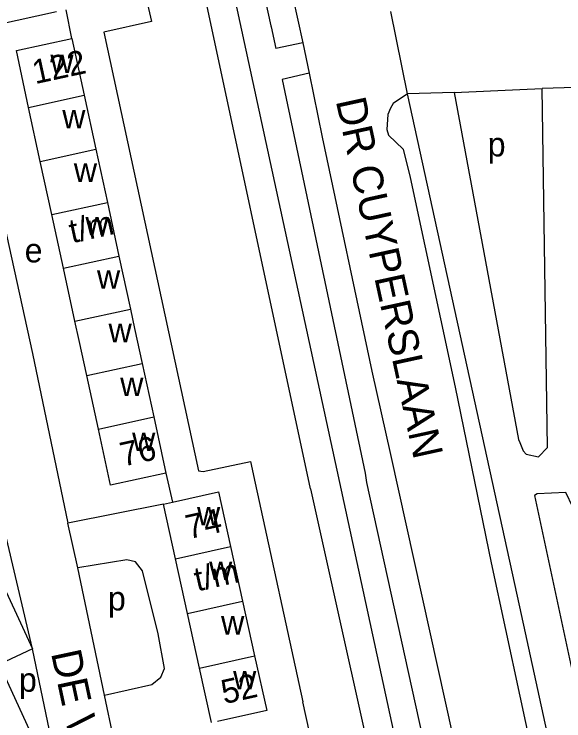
# Model space of a CAD drawing. Extents: x 159294 to 161936, y 384538 to 386517.
# Drawn here: x 160615.8 to 160707.3, y 386035.1 to 386152.7 of the extents above; entities that cross this region are included whole.
import ezdxf

# ---------------------------------------------------------------- set-up
doc = ezdxf.new("R2010")
doc.units = 0
for name, color, linetype in [('BLT_Basislijn', 7, 'Continuous'), ('BLT_Bebouwing', 7, 'Continuous'), ('BLT_Centroide', 7, 'Continuous'), ('BLT_Huisnummer_reeks', 7, 'Continuous'), ('BLT_Onderverdeling_panden', 7, 'Continuous'), ('BLT_Straatnaam', 7, 'Continuous'), ('BLT_Vlakafsluiter', 7, 'Continuous')]:
    doc.layers.add(name, color=color, linetype=linetype)

msp = doc.modelspace()

# ---------------------------------------------------------------- linework, layer by layer
at = {"layer": 'BLT_Basislijn'}
for p, q in [((160641.91, 386248.95), (160663.88, 386147.89)), ((160625.46, 386148.59), (160624.5, 386153.37)), ((160622.9, 386153.02), (160607.14, 386149.59)), ((160658.6, 386150.55), (160659.37, 386146.92)), ((160663.88, 386147.89), (160659.37, 386146.92)), ((160663.88, 386147.89), (160664.92, 386142.84)), ((160664.92, 386142.84), (160660.45, 386141.8)), ((160660.45, 386141.8), (160674.27, 386076.3)), ((160700, 386140.11), (160703.72, 386140.28)), ((160709.22, 386140.47), (160703.72, 386140.28)), ((160689.06, 386139.6), (160700, 386140.11)), ((160678.5, 386079.41), (160700, 385981.81)), ((160641.08, 386076.29), (160642.19, 386071.46)), ((160640.68, 386071.13), (160624.79, 386067.94)), ((160626.41, 386060.5), (160624.79, 386067.94)), ((160630.88, 386039.34), (160626.41, 386060.5)), ((160613.71, 386043.66), (160618.34, 386033.62)), ((160632.63, 386031.06), (160630.88, 386039.34))]:
    msp.add_line(p, q, dxfattribs=at)
for points in [[(160594.91, 386366.53), (160602.34, 386353.81), (160607.44, 386343.3), (160613.01, 386329.93), (160618.11, 386314), (160650.05, 386166.67), (160700, 385936.22)], [(160622.54, 386314.43), (160655.04, 386166.67), (160658.55, 386150.69), (160658.6, 386150.55)], [(160628.02, 386197.57), (160638.69, 386151.42), (160630.79, 386149.64)], [(160665.18, 386073.67), (160645.24, 386166.67), (160639.11, 386194.78)], [(160607.14, 386149.59), (160618.9, 386096.17), (160624.79, 386067.94)], [(160630.79, 386149.64), (160646.52, 386076.65), (160647.31, 386076.54), (160655.17, 386078.2)], [(160664.92, 386142.84), (160667.13, 386132.16), (160675.37, 386093.24), (160678.5, 386079.41)], [(160700, 386081.4), (160700.57, 386080), (160701.07, 386079.45), (160703.14, 386078.97), (160704.62, 386080.55), (160703.72, 386140.28)], [(160681.32, 386139.42), (160678.94, 386137.78), (160678.49, 386137.01), (160678.02, 386135.95), (160677.89, 386133.45), (160678.17, 386132.54), (160680.59, 386130.17), (160681.75, 386125.46), (160689.27, 386090.58), (160695.22, 386061.33), (160700, 386039.15)], [(160689.06, 386139.6), (160681.32, 386139.42)], [(160700, 386054.05), (160681.32, 386139.42)], [(160689.06, 386139.6), (160699.8, 386081.9), (160700, 386081.4)], [(160655.17, 386078.2), (160655.96, 386074.59)], [(160674.27, 386076.3), (160674.46, 386074.75), (160700, 385958.71)], [(160655.96, 386074.59), (160663.89, 386038.2)], [(160665.18, 386073.67), (160678.62, 386013.03), (160678.84, 386011.01), (160692.12, 385950.12)], [(160708.82, 386070.6), (160707.66, 386073.04), (160702.92, 386072.82), (160702.44, 386072.54), (160711.11, 386032.17)], [(160618.87, 386047.05), (160614.13, 386067.35), (160612.64, 386068.8), (160609.73, 386069.07), (160603.36, 386066.03)], [(160630.88, 386039.34), (160638.73, 386041.13), (160640.24, 386042.35), (160640.88, 386043.78), (160639.8, 386049.55), (160637.22, 386060.03), (160636.02, 386061.51), (160634.58, 386061.87), (160626.41, 386060.5)], [(160724.75, 385916.3), (160729.82, 385917.26), (160700, 386054.05)], [(160622.14, 386025.44), (160622.82, 386027.06), (160622.57, 386029.45), (160618.87, 386047.05)], [(160700, 386039.15), (160720.02, 385946.17), (160720.5, 385943.08), (160719.17, 385940.25), (160719.41, 385938.04), (160724, 385917.35), (160724.75, 385916.3)], [(160659.43, 386012.58), (160655.57, 386031.22), (160664.99, 386033.19), (160663.89, 386038.2)]]:
    msp.add_lwpolyline(points, dxfattribs=at)
at = {"layer": 'BLT_Bebouwing'}
for p, q in [((160627.5, 386139.15), (160629.44, 386130.17)), ((160629.44, 386130.17), (160631.35, 386121.33)), ((160622.11, 386119.32), (160620.19, 386128.16)), ((160631.35, 386121.33), (160633.28, 386112.4)), ((160624.05, 386110.39), (160622.11, 386119.32)), ((160633.28, 386112.4), (160635.19, 386103.58)), ((160625.96, 386101.56), (160624.05, 386110.39)), ((160635.19, 386103.58), (160635.88, 386100.37)), ((160626.65, 386098.37), (160625.96, 386101.56)), ((160635.88, 386100.37), (160637.14, 386094.55)), ((160627.92, 386092.54), (160626.65, 386098.37)), ((160637.14, 386094.55), (160639.06, 386085.63)), ((160629.85, 386083.62), (160627.92, 386092.54)), ((160642.19, 386071.46), (160649.86, 386073.15)), ((160649.86, 386073.15), (160651.86, 386064.06)), ((160640.68, 386071.13), (160642.19, 386071.46)), ((160642.69, 386062.04), (160640.68, 386071.13)), ((160651.86, 386064.06), (160653.87, 386054.97)), ((160644.69, 386052.94), (160642.69, 386062.04)), ((160653.87, 386054.97), (160655.87, 386045.87)), ((160646.69, 386043.85), (160644.69, 386052.94)), ((160648.7, 386034.76), (160646.69, 386043.85))]:
    msp.add_line(p, q, dxfattribs=at)
for points in [[(160618.25, 386137.13), (160616.21, 386146.6), (160625.46, 386148.59)], [(160625.46, 386148.59), (160627.5, 386139.15)], [(160620.19, 386128.16), (160618.25, 386137.13)], [(160639.06, 386085.63), (160641.08, 386076.29)], [(160641.08, 386076.29), (160631.88, 386074.26), (160629.85, 386083.62)], [(160606.93, 386058.27), (160612.45, 386060.85), (160618.87, 386047.05)], [(160618.87, 386047.05), (160613.37, 386044.48)], [(160655.87, 386045.87), (160657.87, 386036.78), (160649.71, 386034.98)]]:
    msp.add_lwpolyline(points, dxfattribs=at)
at = {"layer": 'BLT_Onderverdeling_panden'}
for p, q in [((160618.25, 386137.13), (160627.5, 386139.15)), ((160620.19, 386128.16), (160629.44, 386130.17)), ((160622.11, 386119.32), (160631.35, 386121.33)), ((160624.05, 386110.39), (160633.28, 386112.4)), ((160625.96, 386101.56), (160635.19, 386103.58)), ((160627.92, 386092.54), (160637.14, 386094.55)), ((160629.85, 386083.62), (160639.06, 386085.63)), ((160642.69, 386062.04), (160651.86, 386064.06)), ((160644.69, 386052.94), (160653.87, 386054.97)), ((160646.69, 386043.85), (160655.87, 386045.87))]:
    msp.add_line(p, q, dxfattribs=at)
at = {"layer": 'BLT_Vlakafsluiter'}
msp.add_line((160681.32, 386139.42), (160678.51, 386153.08), dxfattribs=at)

# ---------------------------------------------------------------- texts
at = {"layer": 'BLT_Centroide'}
for s, p in [('w', (160621.86, 386142.86)), ('w', (160623.84, 386133.66)), ('p', (160694.66, 386128.99)), ('w', (160625.77, 386124.75)), ('w', (160627.7, 386115.84)), ('e', (160617.59, 386111.35)), ('w', (160629.62, 386106.97)), ('w', (160631.55, 386098.06)), ('w', (160633.49, 386089.09)), ('w', (160635.47, 386079.95)), ('w', (160646.27, 386067.59)), ('w', (160648.28, 386058.5)), ('p', (160631.44, 386053.43)), ('w', (160650.28, 386049.41)), ('p', (160616.63, 386039.9)), ('w', (160652.28, 386040.31))]:
    msp.add_text(s, height=4, dxfattribs=at).set_placement(p)
at = {"layer": 'BLT_Huisnummer_reeks'}
for s, rotation, p in [('122', 12.2166, (160619.33, 386141)), ('t/m', 12.222, (160625.46, 386114.53)), ('76', 12.4451, (160633.95, 386077.35)), ('74', 12.4316, (160644.87, 386065.28)), ('t/m', 12.4342, (160646.3, 386056.59)), ('52', 12.4309, (160650.79, 386037.83))]:
    msp.add_text(s, height=4, rotation=rotation, dxfattribs=at).set_placement(p)
at = {"layer": 'BLT_Straatnaam'}
for s, rotation, p in [('DR CUYPERSLAAN', 282.3064, (160669.35, 386138.25)), ('DE WAGHEMAKERSTRAAT', 282.0525, (160621.95, 386046.36))]:
    msp.add_text(s, height=5, rotation=rotation, dxfattribs=at).set_placement(p)

doc.saveas('drawing.dxf')
